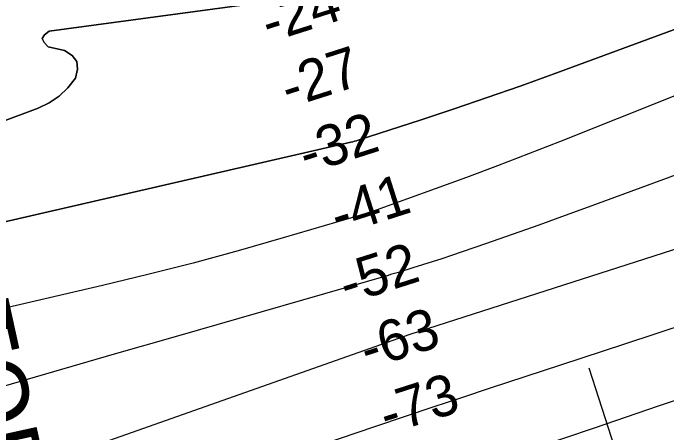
# Model space of a CAD drawing. Extents: x 3219052 to 3256913, y 800770 to 826146.
# Drawn here: x 3245682 to 3246641, y 813283 to 813898 of the extents above; entities that cross this region are included whole.
import ezdxf

# ---------------------------------------------------------------- set-up
doc = ezdxf.new("R2010")
doc.units = 0
for name, color, linetype in [('V-CHAN-NAID', 7, 'Continuous'), ('V-RIVR-RANG', 7, 'Continuous'), ('V-TOPO-DPTH', 7, 'Continuous'), ('V-TOPO-MAJR', 7, 'Continuous'), ('V-TOPO-MINR', 7, 'Continuous')]:
    doc.layers.add(name, color=color, linetype=linetype)

msp = doc.modelspace()

# ---------------------------------------------------------------- linework, layer by layer
at = {"layer": 'V-RIVR-RANG'}
msp.add_line((3246923.75, 812139.64), (3246527.49, 813377.77), dxfattribs=at)
at = {"layer": 'V-TOPO-DPTH'}
for points in [[(3246868.79, 813954.49), (3246474.29, 813808.83), (3246426.15, 813791.39), (3246377.88, 813774.34), (3246329.4, 813757.88), (3246280.78, 813741.81), (3246188.64, 813711.97), (3246185.98, 813711.15), (3246183.32, 813710.37), (3246180.63, 813709.67), (3246177.93, 813709.01), (3245510.34, 813555.43)], [(3245510.34, 813555.43), (3246177.93, 813709.01), (3246180.63, 813709.67), (3246183.32, 813710.37), (3246185.98, 813711.15), (3246188.64, 813711.97), (3246280.78, 813741.81), (3246329.4, 813757.88), (3246377.88, 813774.34), (3246426.15, 813791.39), (3246474.29, 813808.83), (3246868.79, 813954.49)], [(3246043.65, 813913.44), (3245735.27, 813871.69), (3245728.37, 813866.35), (3245725.25, 813860.81), (3245727.78, 813854.98), (3245734.08, 813848.95), (3245757.61, 813843.22), (3245768.85, 813836.1), (3245775.99, 813827.32), (3245776.95, 813816.05), (3245773.8, 813803.12), (3245762.7, 813788.92), (3245750.15, 813776.51), (3245735.43, 813766.77), (3245719.26, 813758.82), (3245505.75, 813679.04)], [(3245505.75, 813679.04), (3245719.26, 813758.82), (3245735.43, 813766.77), (3245750.15, 813776.51), (3245762.7, 813788.92), (3245773.8, 813803.12), (3245776.95, 813816.05), (3245775.99, 813827.32), (3245768.85, 813836.1), (3245757.61, 813843.22), (3245734.08, 813848.95), (3245727.78, 813854.98), (3245725.25, 813860.81), (3245728.37, 813866.35), (3245735.27, 813871.69), (3246043.65, 813913.44)]]:
    msp.add_lwpolyline(points, dxfattribs=at)
at = {"layer": 'V-TOPO-MAJR'}
msp.add_lwpolyline([(3246972.94, 813905.07), (3246952.59, 813896.73), (3246932.21, 813888.48), (3246911.8, 813880.29), (3246483.86, 813709.7), (3246438.46, 813691.87), (3246392.93, 813674.35), (3246347.23, 813657.3), (3246301.41, 813640.56), (3246220.41, 813611.43), (3246214.98, 813609.53), (3246209.54, 813607.7), (3246204.07, 813605.96), (3246198.58, 813604.28), (3246078.31, 813568.7), (3246012.51, 813549.87), (3245946.51, 813531.83), (3245880.19, 813514.97), (3245813.66, 813498.91), (3245399.11, 813402.69)], dxfattribs=at)
at = {"layer": 'V-TOPO-MINR'}
for points in [[(3245510.34, 813555.43), (3246177.93, 813709.01), (3246180.63, 813709.67), (3246183.32, 813710.37), (3246185.98, 813711.15), (3246188.64, 813711.97), (3246280.78, 813741.81), (3246329.4, 813757.88), (3246377.88, 813774.34), (3246426.15, 813791.39), (3246474.29, 813808.83), (3246868.79, 813954.49)], [(3246043.65, 813913.44), (3245735.27, 813871.69), (3245728.37, 813866.35), (3245725.25, 813860.81), (3245727.78, 813854.98), (3245734.08, 813848.95), (3245757.61, 813843.22), (3245768.85, 813836.1), (3245775.99, 813827.32), (3245776.95, 813816.05), (3245773.8, 813803.12), (3245762.7, 813788.92), (3245750.15, 813776.51), (3245735.43, 813766.77), (3245719.26, 813758.82), (3245505.75, 813679.04)], [(3247543.84, 813901.66), (3247471.08, 813870.95), (3247398.49, 813839.81), (3247326.03, 813808.39), (3247089.47, 813704.99), (3247059.75, 813692.28), (3247029.89, 813679.91), (3246999.83, 813668.02), (3246969.64, 813656.46), (3246939.28, 813645.36), (3246908.81, 813634.56), (3246878.2, 813624.18), (3246847.48, 813614.09), (3246264.09, 813427.08), (3245514.53, 813162.96)], [(3246936.91, 813764.64), (3246531.02, 813615.64), (3246492.19, 813601.52), (3246453.31, 813587.55), (3246414.34, 813573.83), (3246375.31, 813560.26), (3246325.44, 813543.09), (3246311.28, 813538.3), (3246297.1, 813533.62), (3246282.86, 813529.09), (3246268.58, 813524.67), (3246247.58, 813518.28), (3246243.78, 813517.13), (3246239.98, 813516), (3246236.17, 813514.88), (3246232.36, 813513.77), (3245920.08, 813423.87), (3245830.8, 813398.15), (3245741.54, 813372.41), (3245652.28, 813346.64)], [(3246672.67, 813443.58), (3246579.04, 813412.77), (3246485.37, 813382.05), (3246382.11, 813348.29), (3246340.06, 813334.47), (3246298.06, 813320.55), (3246256.09, 813306.49), (3246214.16, 813292.33), (3246081.64, 813247.35), (3245999.92, 813219.38), (3245918.29, 813191.14), (3245836.8, 813162.49), (3245755.41, 813133.58), (3245675.42, 813104.93)], [(3246722.63, 813353.96), (3246628.53, 813321.96), (3246534.42, 813290.01), (3246404.16, 813245.83), (3246364.8, 813232.35), (3246325.51, 813218.69), (3246286.3, 813204.78), (3246247.16, 813190.7), (3245874.08, 813055.14), (3245803.34, 813029.9), (3245732.41, 813005.2), (3245661.2, 812981.32)]]:
    msp.add_lwpolyline(points, dxfattribs=at)

# ---------------------------------------------------------------- texts
at = {"layer": 'V-CHAN-NAID'}
msp.add_text('RED STORE (269.5)', height=100, rotation=282.41429, dxfattribs=at).set_placement((3245489.13, 813861.35))
at = {"layer": 'V-RIVR-RANG'}
for s, p in [('-24', (3246057.61, 813854.48)), ('-27', (3246086.35, 813758.69)), ('-32', (3246112.61, 813662.12)), ('-41', (3246158.89, 813571.94)), ('-52', (3246171.87, 813471.12)), ('-63', (3246202.18, 813375.83)), ('-73', (3246230.69, 813279.97))]:
    msp.add_text(s, height=60, rotation=17.71875, dxfattribs=at).set_placement(p)

doc.saveas('drawing.dxf')
